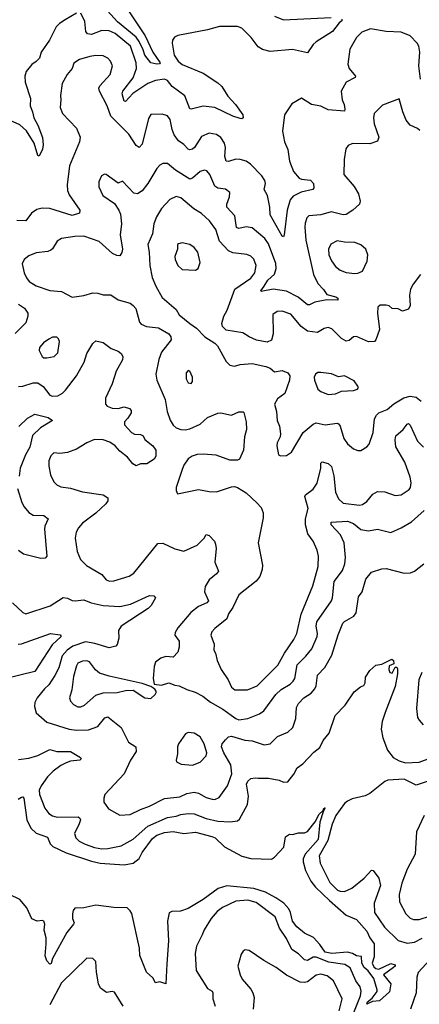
# Model space of a CAD drawing. Extents: x 1954683 to 2060285, y 904798 to 1016299.
# Tile 445 of 472: x 2040704 to 2043387, y 984408 to 991013. Entities that reach past the tile are written whole.
import ezdxf

# ---------------------------------------------------------------- set-up
doc = ezdxf.new("R2010")
doc.units = 0

msp = doc.modelspace()

# ---------------------------------------------------------------- linework, layer by layer
at = {"layer": '0CON10XD'}
for points in [[(2041085, 991057.1), (2041008.2, 991011.8), (2040971.3, 990988.7), (2040947.5, 990965), (2040903.3, 990876.7), (2040848.6, 990795), (2040835.8, 990755), (2040815, 990732.5), (2040785, 990713.8), (2040747.5, 990665), (2040737.1, 990635), (2040740, 990595), (2040775.6, 990484.4), (2040773.3, 990435), (2040790, 990395), (2040798.2, 990355), (2040825.2, 990305.2), (2040857.4, 990222.6), (2040861.1, 990175), (2040856.7, 990145), (2040835, 990097.5), (2040825, 990102.5), (2040801.8, 990185), (2040748.9, 990268.9), (2040705, 990308.6), (2040615, 990348)], [(2042866, 991016), (2042865.8, 991005), (2042848, 990992), (2042803.8, 990935), (2042694.2, 990865), (2042673.8, 990846.2), (2042635, 990791.2), (2042535, 990813.6), (2042385, 990800), (2042335, 990814.5), (2042305, 990831.5), (2042258.9, 990895), (2042195.7, 990955.7), (2042165, 990968.1), (2042045, 990968.7), (2041965, 990944.3), (2041765, 990908.1), (2041743.6, 990896.4), (2041728.9, 990875), (2041726.7, 990855), (2041741.8, 990775), (2041767.3, 990735), (2041795, 990713.1), (2041935.4, 990655.4), (2042035, 990590), (2042060, 990565), (2042100.2, 990500.2), (2042152, 990445), (2042200.8, 990375), (2042203.3, 990355), (2042195, 990348.8), (2042185, 990350.8), (2042135, 990365.7), (2042015, 990424), (2041935, 990433.1), (2041855, 990412.9), (2041845, 990416), (2041812.1, 990502.1), (2041727.1, 990565), (2041695.6, 990605.6), (2041675, 990614.1), (2041615, 990606.5), (2041565, 990586.2), (2041462.5, 990517.5), (2041415, 990465.7), (2041405, 990466), (2041391.3, 990515), (2041395.8, 990534.2), (2041465, 990623.1), (2041489, 990685), (2041486.4, 990725), (2041447.6, 990835), (2041345, 990920), (2041305, 990938.9), (2041255, 990940.8), (2041185.7, 990914.3), (2041158, 990918), (2041147.6, 990935), (2041141.3, 991001.3), (2041115, 991057.1)], [(2041433.3, 991073.3), (2041547, 990905), (2041598.2, 990795), (2041647.8, 990725), (2041642.4, 990717.6), (2041625, 990714.1), (2041585, 990723.3), (2041545, 990774.7), (2041531.7, 990811.7), (2041506.3, 990866.3), (2041485.5, 990895.5), (2041359.3, 990999.3), (2041293.2, 991073.2)], [(2042415, 991038.1), (2042475, 991012.3), (2042795, 991027.1)], [(2043394.4, 990615), (2043382.7, 990705), (2043390, 990795), (2043384, 990835), (2043373.2, 990855), (2043324.8, 990904.8), (2043265, 990930.7), (2043164.3, 990934.3), (2043058.6, 990951.4), (2043001.2, 990928.8), (2042965.3, 990894.7), (2042919.5, 990815), (2042907.5, 990715), (2042916.7, 990685), (2042957.5, 990635), (2042956, 990625), (2042895.6, 990595), (2042862.9, 990535), (2042867.8, 990475), (2042881.8, 990445), (2042887.8, 990412.2), (2042885, 990398.8), (2042775, 990409.2), (2042725, 990432.5), (2042663.3, 990445), (2042595, 990486.2), (2042530.5, 990449.5), (2042481.9, 990375), (2042468.1, 990265), (2042481.4, 990195), (2042503.7, 990143.7), (2042515.4, 990065), (2042542, 989995), (2042580.7, 989950.7), (2042595, 989943.8), (2042656.2, 989936.2), (2042675.7, 989915), (2042679.2, 989885), (2042671.2, 989875), (2042593.4, 989856.6), (2042539.7, 989830.3), (2042519.2, 989805), (2042500.5, 989735), (2042480.3, 989569.7), (2042475, 989556.7), (2042465, 989561.2), (2042384.6, 989704.6), (2042383.8, 989755), (2042368.6, 989835), (2042345.7, 989875), (2042353.5, 989915), (2042350, 989935), (2042330, 989965), (2042253.1, 990045), (2042225, 990064.5), (2042185, 990076.2), (2042155, 990076.7), (2042105, 990062.3), (2042090, 990065), (2042082, 990095), (2042085.4, 990155), (2042079.5, 990185), (2042055, 990222.9), (2042025, 990243.3), (2041975, 990251.1), (2041925, 990230), (2041877.8, 990155), (2041865, 990144.5), (2041845, 990139.5), (2041834, 990144), (2041806.6, 990176.6), (2041769.8, 990199.8), (2041741.4, 990241.4), (2041726.6, 990276.6)], [(2041726.6, 990276.6), (2041713.8, 990343.8), (2041695, 990369.2), (2041660.3, 990380.3), (2041585, 990376.7), (2041568.6, 990351.4), (2041525, 990177.5), (2041505, 990155.8), (2041485, 990168.6), (2041436.7, 990245), (2041315.3, 990365.3), (2041291.8, 990435), (2041238.5, 990535), (2041235.4, 990555), (2041241.2, 990568.8), (2041310.8, 990645), (2041325.8, 990704.2), (2041314, 990735), (2041295, 990755.7), (2041265, 990771.1), (2041215, 990773.3), (2041175, 990766.7), (2041105, 990745.8), (2041068.3, 990721.7), (2041056.9, 990685), (2041022.5, 990645), (2040988.6, 990585), (2040977.5, 990505), (2040980.8, 990475), (2040974.5, 990424.5), (2040991.5, 990385), (2041084.2, 990285), (2041109.5, 990225), (2041106, 990195), (2041037.4, 990032.6), (2041021.8, 989905), (2041025, 989867.5), (2041035, 989838.8), (2041106.9, 989735), (2041106.2, 989715), (2041055, 989699.6), (2040905, 989747.3), (2040855, 989749.5), (2040818.9, 989741.1), (2040783.4, 989716.6), (2040745, 989664.2), (2040685, 989666.9)], [(2043390.1, 990270.1), (2043375, 990283.3), (2043325, 990306.9), (2043299.1, 990339.1), (2043276.4, 990395), (2043252.5, 990482.5), (2043140.7, 990439.3), (2043084.3, 990385), (2043079.1, 990355), (2043084.6, 990314.6), (2043115.5, 990225), (2043105, 990198.1), (2043055, 990181.1), (2042937.3, 990182.7), (2042910, 990170), (2042893.2, 990146.8), (2042881.5, 990075), (2042880.6, 989975), (2042948.5, 989895), (2042977.8, 989845), (2042990, 989795), (2042984.6, 989775.4), (2042939.4, 989735), (2042895, 989706.5), (2042875, 989704.5), (2042795, 989724.4), (2042725, 989703.5), (2042645, 989698.6), (2042631.1, 989685), (2042620.5, 989649.5), (2042617.4, 989622.6), (2042624.6, 989535), (2042677.5, 989305), (2042705, 989244.4), (2042743.7, 989203.7), (2042765, 989170), (2042826.2, 989155), (2042840, 989145), (2042839.2, 989130.8), (2042765, 989133.1), (2042685, 989118.2), (2042649.1, 989100.9), (2042635, 989100.5), (2042573, 989153), (2042495, 989192.2), (2042405, 989206.5), (2042325, 989190), (2042322, 989195), (2042344.6, 989225), (2042369.7, 989265), (2042414.3, 989305.7), (2042426.4, 989343.6), (2042423, 989377), (2042375, 989510.5), (2042349.7, 989545), (2042265, 989618), (2042225, 989623.3), (2042175, 989613.1), (2042160.5, 989620.5), (2042147.2, 989697.2), (2042094.6, 989755), (2042095.4, 989775), (2042112.5, 989825), (2042113.8, 989855), (2042085, 989877.5), (2042035, 989883.1), (2042015, 989895.7), (2041979.5, 989975), (2041959.8, 989999.8), (2041945, 990003.5), (2041915, 989994.6), (2041865, 989950.9), (2041845, 989943.8), (2041750.6, 990005), (2041695, 990049.2), (2041665, 990048.6), (2041645, 990038.6), (2041625, 990014.2), (2041563.8, 989915), (2041525.5, 989865), (2041495, 989846.2), (2041470.5, 989850.5), (2041395, 989930.8), (2041365, 989916), (2041285, 989975.7), (2041272.9, 989977.1), (2041253.8, 989965), (2041234.4, 989925), (2041235, 989892.5), (2041262, 989835), (2041339.7, 989779.7), (2041370, 989735), (2041379.5, 989709.5), (2041386.7, 989645), (2041378.7, 989571.3), (2041393.3, 989475), (2041388.6, 989451.4), (2041375, 989430), (2041355, 989431.4), (2041327.5, 989445), (2041237.5, 989525), (2041135, 989560.9), (2041075, 989559.1), (2040985, 989545.6), (2040955, 989528), (2040925, 989476.2), (2040913.2, 989466.8), (2040892.1, 989457.9), (2040815, 989448.6), (2040765, 989429.2), (2040734.5, 989405.5), (2040720.8, 989375), (2040734.1, 989315.9), (2040748.8, 989281.2), (2040767.4, 989257.4), (2040815, 989229.1), (2040905, 989196.9), (2040985, 989189.5), (2041055, 989151.4), (2041135, 989163.1), (2041195, 989180.9), (2041228.7, 989178.7), (2041265, 989167.5), (2041316.6, 989166.6), (2041365, 989134.2), (2041445, 989111.1), (2041466.6, 989096.6), (2041482.5, 989075), (2041507.8, 988985), (2041519.8, 988969.8), (2041555, 988955.4), (2041635, 988947.2), (2041705.8, 988905.8), (2041718.9, 988885), (2041721.4, 988865), (2041656.4, 988783.6), (2041637.9, 988735), (2041616.9, 988635), (2041624.4, 988595), (2041681.2, 988465), (2041693.8, 988385), (2041715, 988327.5), (2041735, 988294.4), (2041755.2, 988275.2), (2041785, 988264.1), (2041815, 988263.1), (2041845, 988269.1), (2041915, 988300), (2041965, 988344.4), (2042035, 988374.2), (2042055, 988376), (2042125, 988360), (2042175, 988383.8), (2042203.6, 988383.6), (2042208.3, 988378.3), (2042224.2, 988315), (2042225.6, 988265), (2042213.6, 988215), (2042205.7, 988125), (2042178.8, 988065), (2042165, 988057.5), (2042115, 988059.5), (2042022.4, 988092.4), (2041935, 988099.5), (2041895, 988096.2), (2041861.1, 988085), (2041835, 988067.1), (2041805.3, 988025), (2041793.8, 987995), (2041754.4, 987875), (2041754, 987854), (2041762.5, 987832.5), (2041905, 987861.9), (2041975, 987848.1), (2042025, 987845.6), (2042125, 987880.8), (2042145, 987882), (2042165, 987874.2), (2042225, 987840), (2042295, 987773.1), (2042325, 987742), (2042339.1, 987705), (2042337.8, 987672.2), (2042304.4, 987505), (2042334.4, 987355), (2042331.1, 987325), (2042315, 987278.8), (2042292.4, 987247.6), (2042174.6, 987155.4), (2042135, 987070.8), (2042105, 987027.5), (2042095, 986993.1), (2042015, 986929.2), (2041993.8, 986906.2), (2041986.7, 986885), (2042010, 986825), (2042007.5, 986785), (2042018, 986765), (2042029.2, 986715), (2042057.1, 986655), (2042104.4, 986585), (2042125.6, 986535.6), (2042147.9, 986517.9), (2042233, 986517), (2042298.1, 986545), (2042436.7, 986683.2), (2042480.6, 986765), (2042545.2, 986854.8), (2042564.3, 986895.7), (2042594.6, 987025), (2042672.7, 987215), (2042706.9, 987345), (2042709.2, 987415), (2042700.8, 987455), (2042674.6, 987514.6), (2042639.4, 987565), (2042622.5, 987625), (2042623.1, 987665), (2042640.7, 987735), (2042617.9, 987815), (2042623.4, 987826.6), (2042675, 987864.4), (2042700.7, 987905), (2042725.4, 988005), (2042725, 988037.5), (2042735, 988047.5), (2042775, 988035.6), (2042796.4, 988015), (2042812.4, 987952.4), (2042823.4, 987843.4), (2042845, 987798.6), (2042875, 987769.5), (2042985, 987757.3), (2043005, 987760.5), (2043035, 987781.9), (2043075, 987830.8), (2043105, 987848.1), (2043155, 987846.9), (2043225, 987822.2), (2043265, 987825.6), (2043319.3, 987860.7), (2043328.6, 987875), (2043333, 987907), (2043325.5, 987945), (2043289.2, 988045), (2043228.6, 988148.6), (2043223.8, 988195), (2043229.1, 988220.9), (2043278.1, 988265), (2043305, 988300.8), (2043315, 988304), (2043325, 988293.3), (2043375.4, 988185), (2043415.6, 988145)], [(2043394.3, 989305), (2043345, 989240), (2043328.1, 989205), (2043320, 989165), (2043325.4, 989095.4), (2043315, 989072.2), (2043275, 989058.7), (2043245, 989073.3), (2043205.6, 989075.6), (2043185, 989093.8), (2043165, 989098.8), (2043125, 989097.5), (2043107.5, 989085), (2043105.8, 989045), (2043119.1, 988935), (2043095, 988866.7), (2043085, 988854), (2043045, 988852.5), (2042965, 988888.9), (2042945, 988885.6), (2042915, 988860.8), (2042895, 988855.8), (2042865, 988874.2), (2042799.1, 988939.1), (2042775, 988948.1), (2042748.3, 988941.7), (2042702.5, 988915), (2042635, 988923.1), (2042594.5, 988954.5), (2042525, 989039.1), (2042465, 989058.9), (2042433.3, 989055), (2042402.9, 989035), (2042405.4, 988905), (2042395, 988864.2), (2042365, 988849.5), (2042294.6, 988864.6), (2042245, 988885.6), (2042202.4, 988912.4), (2042090.9, 988930.9), (2042066.2, 988955), (2042061.4, 988975), (2042073.5, 989025), (2042096.7, 989065), (2042147.1, 989205), (2042255, 989278.5), (2042281.5, 989315), (2042290.6, 989365), (2042275, 989408), (2042255, 989428), (2042228.3, 989438.3), (2042135, 989448.4), (2042105, 989463.1), (2042045, 989528.1), (2042020, 989605), (2041977.5, 989665), (2041925, 989714.4), (2041874, 989745), (2041785, 989818.9), (2041753.7, 989826.3), (2041712.1, 989807.9), (2041655, 989747.5), (2041621.7, 989691.7), (2041604.5, 989645), (2041595, 989576.7), (2041563.3, 989505), (2041572.5, 989455), (2041577.1, 989365), (2041593.1, 989283.1), (2041616.7, 989225), (2041659.8, 989149.8), (2041755, 989069.2), (2041775, 989034.3), (2041845, 988974.3), (2041890, 988945), (2041947.1, 988885), (2042015, 988844), (2042032, 988825), (2042090.3, 988720.3), (2042115, 988696), (2042145, 988689.2), (2042185, 988701.4), (2042263.8, 988706.2), (2042357, 988687), (2042385, 988675.3), (2042415, 988651.5), (2042465, 988659.3), (2042504.4, 988645), (2042518.1, 988625), (2042514.4, 988595), (2042484.6, 988505.4), (2042435, 988470.8), (2042414.5, 988435), (2042428.1, 988385), (2042432.9, 988325), (2042447, 988287), (2042455.8, 988235), (2042452.9, 988215), (2042431.4, 988175), (2042430, 988155), (2042442.5, 988095), (2042455, 988087.5), (2042495, 988090), (2042528.3, 988111.7), (2042606.9, 988243.1), (2042675, 988300), (2042695, 988308.5), (2042755, 988294.5), (2042835, 988306.5), (2042845, 988302.2), (2042856.1, 988286.1), (2042879.5, 988205), (2042905, 988167.5), (2042945.7, 988135.7), (2042975, 988124), (2042995, 988124.2), (2043035, 988148), (2043050, 988165), (2043076.2, 988245), (2043086.8, 988335), (2043098.6, 988361.4), (2043115, 988376.2), (2043170.8, 988399.2), (2043216.7, 988436.7), (2043282.8, 988477.2), (2043325, 988488.1), (2043365, 988481.4), (2043400, 988455)], [(2041885, 989333.8), (2041902.5, 989345), (2041915.9, 989384.1), (2041900, 989455), (2041875, 989486.2), (2041845, 989506.2), (2041795, 989515.7), (2041769.5, 989510.5), (2041764, 989505), (2041764, 989475), (2041745.8, 989424.2), (2041746.7, 989405), (2041764.6, 989365), (2041795, 989336.7), (2041885, 989333.8)], [(2042955, 989310.8), (2042975, 989313.8), (2043005, 989327.5), (2043035.7, 989394.3), (2043041.2, 989435), (2043026.7, 989475), (2042994.1, 989504.1), (2042955, 989518), (2042885, 989520.6), (2042835, 989530.5), (2042792, 989508), (2042778.1, 989475), (2042780, 989435), (2042796.7, 989395), (2042825, 989357.5), (2042855, 989333.3), (2042895, 989318.1), (2042955, 989310.8)], [(2040695, 989104.4), (2040735, 989078), (2040757.5, 989045), (2040758.6, 989025), (2040745, 988978.8), (2040672.2, 988907.8)], [(2040695, 988553.8), (2040725, 988554), (2040795, 988577.3), (2040825, 988576.4), (2040862, 988552), (2040905, 988494.3), (2040925, 988486.9), (2040959.3, 988490.7), (2040992.2, 988507.8), (2041011.5, 988528.5), (2041085, 988624.3), (2041135.6, 988715.6), (2041155, 988774), (2041195, 988841.2), (2041215, 988860), (2041265, 988848), (2041318.8, 988808.8), (2041365, 988790.8), (2041385, 988773.8), (2041395.7, 988755), (2041395, 988732.5), (2041350.6, 988655), (2041325, 988570), (2041280, 988475), (2041280, 988435), (2041290.3, 988420.3), (2041325, 988407.3), (2041365, 988404.4), (2041405, 988415.7), (2041440, 988405), (2041451.7, 988391.7), (2041451.2, 988375), (2041430.3, 988339.7), (2041406.7, 988315), (2041406.7, 988295), (2041453.6, 988243.6), (2041475, 988233.1), (2041515, 988231.2), (2041531.7, 988221.7), (2041545, 988197.5), (2041598, 988155), (2041616.7, 988125), (2041618.8, 988085), (2041606.2, 988065), (2041556.4, 988033.6), (2041515, 988034.2), (2041485, 988020), (2041464.2, 988035), (2041428.1, 988078.1), (2041375, 988119.2), (2041344.2, 988154.2), (2041309, 988179), (2041265, 988194.7), (2041205, 988196.6), (2041155, 988174.7), (2041085, 988132.5), (2041025, 988109.5), (2040974.3, 988104.3), (2040932.3, 988107.7), (2040911.7, 988088.3), (2040898.8, 988055), (2040898.3, 988018.3), (2040909.5, 987959.5), (2040933, 987913), (2040952.7, 987892.7), (2040980.3, 987880.3), (2041045, 987870.5), (2041125, 987846.2), (2041265, 987826.4), (2041295.8, 987805), (2041295.6, 987785), (2041281.4, 987765), (2041215.9, 987704.1), (2041126, 987635), (2041099.2, 987605), (2041082.9, 987575), (2041075.6, 987535), (2041088.5, 987445), (2041112.3, 987392.3), (2041152.9, 987352.9), (2041255, 987290.6), (2041285, 987256), (2041307, 987247), (2041335, 987249.4), (2041439.3, 987280.7), (2041469.4, 987300.6), (2041630.4, 987499.6), (2041665, 987500.9), (2041744.5, 987464.5), (2041805, 987449.2), (2041895, 987487.5), (2041941.2, 987535), (2041955, 987560), (2041975, 987552.5), (2042012, 987515), (2042019.4, 987495), (2042023.3, 987465), (2042013.8, 987375), (2042038.8, 987315), (2042026.2, 987295), (2041975, 987256.2), (2041949.1, 987210.9), (2041945.4, 987175), (2041971.4, 987115), (2041959.5, 987100.5), (2041905, 987076.7), (2041853.4, 987036.6), (2041765, 986934.6), (2041748, 986902), (2041746.2, 986885), (2041774.5, 986845), (2041774.5, 986805), (2041765, 986770), (2041735, 986737.5), (2041685, 986742.5), (2041650.3, 986729.7), (2041616.4, 986703.6), (2041606.4, 986673.6), (2041600, 986595), (2041607, 986557), (2041655, 986548.8), (2041705, 986564), (2041745, 986549.2), (2041775, 986545.6), (2041825, 986519.5), (2041882.6, 986502.6), (2041934.3, 986475), (2041985.7, 986435), (2042068.1, 986388.1), (2042155, 986324.6), (2042175, 986317.1), (2042235, 986325.4), (2042312.7, 986357.3), (2042341.9, 986378.1), (2042423.4, 986486.6), (2042459.6, 986520.4), (2042519.1, 986555), (2042540.8, 986575), (2042550, 986595), (2042566.9, 986685), (2042625, 986743.6), (2042665, 986793.1), (2042701.8, 986875), (2042703.9, 986895), (2042694.7, 986945), (2042699.7, 986975), (2042796.8, 987115), (2042804.1, 987135.9), (2042815.2, 987244.8), (2042870.5, 987319.5), (2042886.9, 987363.1), (2042890.3, 987405), (2042882.8, 987505), (2042858.7, 987558.7), (2042795, 987624.2), (2042795, 987643.3), (2042905, 987648.6), (2042945, 987632.8), (2042995, 987594.6), (2043045, 987584.4), (2043105, 987596.7), (2043195, 987573.3), (2043265, 987604.5), (2043335, 987645.6), (2043418.6, 987721.4)], [(2040885, 988744.4), (2040935, 988754.2), (2040960.3, 988779.7), (2040971.4, 988855), (2040965, 988873.3), (2040953.9, 988883.9), (2040925, 988884), (2040899.1, 988870.9), (2040863.3, 988845), (2040836.2, 988815), (2040833.8, 988795), (2040854.3, 988755), (2040865, 988745.7), (2040885, 988744.4)], [(2041855, 988574), (2041864.2, 988585.8), (2041864.2, 988615), (2041845, 988656.7), (2041835, 988661.2), (2041821.4, 988645), (2041820.8, 988605), (2041835, 988576.7), (2041855, 988574)], [(2042775, 988500), (2042825, 988502.9), (2042865, 988522), (2042945, 988526.2), (2042972.5, 988535), (2042977.5, 988545), (2042973.3, 988555), (2042949.7, 988589.7), (2042885, 988624.2), (2042845, 988616.9), (2042797.2, 988637.2), (2042725, 988647.4), (2042705, 988645.8), (2042688.9, 988635), (2042681.5, 988615), (2042683.5, 988595), (2042705, 988534.3), (2042725, 988519.4), (2042775, 988500)], [(2040696.9, 988285), (2040755, 988339.3), (2040805, 988367.3), (2040895, 988345.2), (2040923.8, 988325), (2040844.1, 988275.9), (2040790.5, 988225), (2040770.8, 988145), (2040741.9, 988095), (2040707.2, 988005), (2040699.1, 987950.9)], [(2040688.4, 987868.4), (2040717.9, 987775), (2040733.9, 987745), (2040765, 987708.5), (2040795, 987690.4), (2040866.7, 987686.7), (2040894, 987665), (2040871.9, 987615), (2040869.5, 987595), (2040885.8, 987415), (2040875, 987401.2), (2040845, 987399.2), (2040728.6, 987428.6), (2040695, 987452.7)], [(2040655, 987100.5), (2040725, 987035.6), (2040745, 987027.1), (2040907.9, 987082.1), (2040995, 987136.5), (2041023.6, 987133.6), (2041055, 987117.1), (2041075.6, 987114.4), (2041135, 987121.9), (2041182.5, 987102.5), (2041265, 987084.6), (2041375, 987077.8), (2041448.5, 987091.5), (2041575, 987150), (2041605, 987148.8), (2041616.2, 987135), (2041586, 987084), (2041566.2, 987063.8), (2041385.4, 986945), (2041368, 986915), (2041369.6, 986865), (2041358.8, 986821.2), (2041349.4, 986810.6), (2041305, 986800), (2041208.6, 986828.6), (2041145, 986838.8), (2041059.5, 986810.5), (2041022.1, 986785), (2040989.7, 986745), (2040965.8, 986665), (2040939.6, 986615), (2040898.8, 986551.2), (2040870.4, 986525), (2040820.6, 986465), (2040806.4, 986433.6), (2040802.2, 986405), (2040813.9, 986363.9), (2040885, 986301.5), (2041035, 986253.1), (2041085, 986247.7), (2041165, 986249.5), (2041228, 986272), (2041275, 986330), (2041295, 986337.5), (2041385, 986266.2), (2041435, 986165.8), (2041484.2, 986135), (2041485.6, 986105), (2041446.7, 986045), (2041405.6, 985955), (2041275.6, 985815), (2041267.8, 985792.2), (2041269.4, 985765), (2041300.6, 985720.6), (2041376.8, 985676.8), (2041445, 985682.3), (2041515.7, 985714.3), (2041575, 985737.5), (2041675, 985788.8), (2041779.6, 985800.4), (2041825, 985821.9), (2041875, 985831.5), (2041905.3, 985825.3), (2041955, 985796.7), (2041995, 985783.5), (2042015, 985783.1), (2042043.9, 985796.1), (2042099.6, 985875), (2042128.6, 985955), (2042120.5, 986015), (2042075, 986094.5), (2042059.5, 986135), (2042062.6, 986155), (2042085, 986183.3), (2042105, 986202), (2042125, 986208.1), (2042215, 986179.6), (2042265, 986175.5), (2042345, 986149.5), (2042385, 986156.7), (2042434.7, 986205.3), (2042504.3, 986235), (2042537.5, 986265), (2042557.3, 986325), (2042561.7, 986398.3), (2042575, 986425.8), (2042612.5, 986465), (2042660, 986495), (2042685.3, 986524.7), (2042694.6, 986545.4), (2042703.8, 986616.2), (2042752.7, 986667.3), (2042799.5, 986750.5), (2042842.6, 986887.4), (2042874.4, 986965), (2042885, 986977.1), (2042947.4, 987012.6), (2042962.9, 987035), (2042977.9, 987142.1), (2043003.8, 987175), (2043028.7, 987261.3), (2043065, 987306.2), (2043135, 987330), (2043165, 987332.5), (2043285, 987300), (2043328.3, 987301.7), (2043355, 987314), (2043416.4, 987363.6)], [(2040693.7, 986823.7), (2040715, 986826.2), (2040910, 986895), (2040975, 986886.7), (2040982.5, 986875), (2040921.1, 986818.9), (2040805, 986640), (2040605, 986592.5)], [(2041115, 986403.3), (2041138, 986415), (2041215, 986481.1), (2041265, 986498.5), (2041359.1, 986500.9), (2041415, 986514.2), (2041465, 986516.7), (2041544.1, 986464.1), (2041585, 986460), (2041613.9, 986486.1), (2041623.3, 986505), (2041611.7, 986521.7), (2041585, 986540), (2041525, 986561.2), (2041305, 986608.5), (2041239.8, 986629.8), (2041212.2, 986652.2), (2041172.5, 986705), (2041155, 986713.5), (2041125, 986710), (2041095, 986697.8), (2041085, 986678.8), (2041065, 986606.7), (2041053.1, 986516.9), (2041038.1, 986465), (2041045, 986441.2), (2041065, 986420), (2041095, 986403.3), (2041115, 986403.3)], [(2042305, 985924.4), (2042375, 985924.4), (2042445, 985912.5), (2042475, 985898), (2042505, 985900), (2042545, 985951.2), (2042566.4, 985993.6), (2042605, 986022), (2042679.4, 986100.6), (2042718.5, 986131.5), (2042741.1, 986178.9), (2042781.9, 986228.1), (2042821.9, 986345), (2042889.2, 986415), (2042948.8, 986505), (2042991.7, 986538.3), (2043015, 986547.5), (2043022.5, 986565), (2043025, 986602.5), (2043055, 986646.7), (2043095, 986683.3), (2043135, 986691.2), (2043203, 986723), (2043212.5, 986715), (2043216.7, 986693.3), (2043185, 986680), (2043182.5, 986655), (2043190, 986635), (2043205, 986630), (2043225, 986670), (2043235, 986670), (2043239.3, 986659.3), (2043240, 986625), (2043225, 986540), (2043158.5, 986365), (2043136.9, 986305), (2043130.6, 986255), (2043142, 986195), (2043173.8, 986113.8), (2043212, 986065), (2043251, 986041), (2043295, 986028.8), (2043385, 986033.6), (2043465, 986062.1)], [(2043404.3, 986635), (2043384.5, 986585.5), (2043367.3, 986392.7), (2043375, 986333.3), (2043385, 986313.8), (2043413.6, 986283.6)], [(2041865, 986012.5), (2041915, 986031.9), (2041955, 986076.2), (2041961.1, 986095), (2041942.9, 986155), (2041915, 986201.8), (2041875, 986227.8), (2041835, 986230.8), (2041817.3, 986222.7), (2041770, 986155), (2041762.9, 986135), (2041762.5, 986087.5), (2041753.3, 986045), (2041757.5, 986035), (2041788.8, 986018.8), (2041865, 986012.5)], [(2040695, 986050), (2040765, 986060.5), (2040825, 986077.7), (2040905, 986117.1), (2040953.7, 986103.7), (2041045, 986103.8), (2041112.5, 986065), (2041116, 986055), (2041106.7, 986045), (2041045, 986039.7), (2041015, 986029.3), (2040978.9, 986011.1), (2040928.1, 985971.9), (2040889.7, 985935), (2040846.8, 985875), (2040834.7, 985844.7), (2040837.5, 985815), (2040872.1, 985725), (2040899.4, 985689.4), (2040925, 985672.3), (2040955, 985663.9), (2041095.5, 985665.5), (2041107.5, 985657.5), (2041111.4, 985645), (2041101.9, 985618.1), (2041071.8, 985555), (2041080, 985525), (2041103.5, 985503.5), (2041143.6, 985483.6), (2041205, 985459.8), (2041255, 985450.5), (2041295, 985452.5), (2041385, 985470.4), (2041465, 985517.1), (2041565, 985604.1), (2041695, 985660.4), (2041755, 985670.8), (2041785, 985682.7), (2041835, 985689.3), (2041875, 985686.1), (2041955, 985655.3), (2042035, 985638), (2042116.5, 985633.5), (2042165, 985640), (2042180.5, 985649.5), (2042232.3, 985747.7), (2042239.2, 985805), (2042227.5, 985885), (2042234.6, 985905), (2042255, 985924.2), (2042285, 985928.6), (2042305, 985924.4)], [(2043446, 985905), (2043365, 985877.8), (2043285, 985919.7), (2043175, 985912.8), (2043155, 985903.3), (2043055, 985821.9), (2043023.1, 985806.9), (2042935, 985787.4), (2042905, 985771), (2042884.8, 985755), (2042826, 985674), (2042802.2, 985617.8), (2042772.1, 985507.9), (2042713.6, 985405), (2042721.5, 985355), (2042786.9, 985225), (2042836.9, 985175), (2042855, 985166.8), (2042885, 985164.7), (2042933.2, 985186.8), (2043015.8, 985255), (2043065, 985307.5), (2043076.4, 985306.4), (2043115.7, 985255), (2043125.4, 985205), (2043084, 985086), (2043086.9, 985025), (2043152.1, 984925), (2043245, 984837.1), (2043305, 984819.3), (2043355, 984825.9), (2043405, 984852.9)], [(2040693.3, 985785), (2040715, 985798.6), (2040725, 985800), (2040730.9, 985790.9), (2040751.5, 985645), (2040779.5, 985589.5), (2040815, 985556.5), (2040889.6, 985529.6), (2040908.7, 985485), (2040926.9, 985466.9), (2041015, 985423.6), (2041185, 985369.3), (2041245, 985356.1), (2041405.6, 985344.4), (2041464.8, 985355.2), (2041505, 985387.5), (2041525, 985427.3), (2041595, 985521.6), (2041625, 985542.5), (2041675, 985561.7), (2041735, 985566.8), (2041805, 985554.1), (2041885, 985563.4), (2041994.2, 985535), (2042016.2, 985525), (2042079.6, 985465), (2042195, 985401.5), (2042255, 985386.7), (2042395, 985381.5), (2042415, 985394.4), (2042477, 985463), (2042488.8, 985531.2), (2042515, 985548.8), (2042535, 985546.7), (2042575, 985558.8), (2042615, 985559.2), (2042635, 985567.5), (2042688.6, 985631.4), (2042715, 985682.9), (2042741.7, 985708.3), (2042745, 985723.3), (2042750, 985720), (2042755, 985726.7), (2042740.3, 985699.7), (2042718.9, 985631.1), (2042707.2, 985515), (2042620.3, 985415), (2042606.7, 985385), (2042606.1, 985365), (2042622.9, 985305), (2042658.8, 985235), (2042690.3, 985195), (2042784.3, 985104.3), (2042895, 985007.1), (2042965, 984978), (2043035, 984899.2), (2043053.8, 984855), (2043083.8, 984815), (2043083.9, 984726.1), (2043070, 984685), (2043080.4, 984660.4), (2043095, 984649.2), (2043115.6, 984644.4), (2043195, 984681.1), (2043223.9, 984673.9), (2043224, 984665), (2043212.9, 984655), (2043146.2, 984605), (2043195.8, 984545.8), (2043186.9, 984493.1), (2043118.9, 984431.1), (2043073, 984427), (2043035, 984410), (2043038.6, 984425), (2043069.6, 984450.4), (2043104, 984495), (2043104, 984505), (2043082.2, 984582.2), (2043043.1, 984633.1), (2043016.7, 984655), (2043001.4, 984685), (2042998.3, 984728.3), (2042965, 984733.1), (2042938.9, 984748.9), (2042905, 984758.5), (2042800.1, 984749.9), (2042755, 984758.6), (2042719.5, 984809.5), (2042675.5, 984855.5), (2042615, 984886.4), (2042565, 984927.7), (2042535, 984965.7), (2042522.2, 985025), (2042509.8, 985049.8), (2042477.1, 985087.1), (2042423.5, 985123.5), (2042355, 985160.8), (2042275.1, 985185.1), (2042095, 985202), (2042035.5, 985185), (2041935, 985112.5), (2041835, 985050.8), (2041782.6, 985032.6), (2041725, 985030.6), (2041707.8, 985022.2), (2041695.6, 984965), (2041703.9, 984835), (2041691.2, 984678.8), (2041685, 984546.7), (2041645, 984560), (2041615, 984552.5), (2041597.5, 984585), (2041555, 984623.8), (2041509.4, 984735), (2041507.8, 984785), (2041457, 985017), (2041446.4, 985036.4), (2041425, 985055.7), (2041335, 985058.2), (2041215, 985073.1), (2041135, 985056.5), (2041075, 985054.3), (2041062.3, 985037.7), (2041057.8, 985015), (2041058.1, 984985), (2041069.2, 984955), (2041065.8, 984945), (2041019.5, 984890.5), (2040924.4, 984715), (2040915, 984682.5), (2040905, 984676.7), (2040885, 984700), (2040874.4, 984734.4), (2040882.4, 984815), (2040881.7, 984855), (2040868.2, 984905), (2040871.5, 984945), (2040865, 984966), (2040855, 984970), (2040820, 984965), (2040785, 984981.2), (2040751.1, 985055), (2040705, 985110.7), (2040485, 985216.8)], [(2043419.4, 985675), (2043368.1, 985565), (2043358.5, 985415), (2043304.8, 985315.2), (2043269, 985221), (2043250.9, 985145), (2043254.5, 985095), (2043297.1, 985015), (2043326.4, 984986.4), (2043347.4, 984977.4), (2043385, 984977.3), (2043455, 984998.8)], [(2042943.3, 984343.3), (2042991.1, 984465), (2042996, 984496), (2042989.7, 984525), (2042960.3, 984565), (2042922.2, 984652.2), (2042885.8, 984675), (2042780.2, 984690.2), (2042695, 984724.3), (2042674.7, 984725.3), (2042635, 984702.9), (2042615, 984707.3), (2042575, 984746.8), (2042530.4, 984775), (2042495, 984849.2), (2042448.9, 984918.9), (2042419.4, 984995), (2042292.4, 985092.4), (2042235, 985106.4), (2042155, 985099.6), (2042065, 985057.9), (2042028.8, 985031.2), (2041988.2, 984985), (2041941.7, 984908.3), (2041928.1, 984875), (2041890.8, 984799.2), (2041881.1, 984748.9), (2041888.9, 984635), (2041965, 984513.3), (2041995, 984496), (2042001.2, 984485), (2042000, 984445), (2042016.7, 984396.7)], [(2042848.4, 984365), (2042868.1, 984445), (2042810, 984565), (2042768.8, 984598.8), (2042725, 984610.7), (2042695, 984603.9), (2042635, 984559.6), (2042614.6, 984554.6), (2042587.9, 984557.9), (2042495, 984603.8), (2042425.7, 984655.7), (2042342.6, 984702.6), (2042245, 984770), (2042217.3, 984772.7), (2042204, 984765), (2042190.8, 984745), (2042168.1, 984665), (2042183.1, 984605), (2042197.2, 984577.2), (2042255, 984510.8), (2042270, 984485), (2042277.1, 984455), (2042270.5, 984375)], [(2041399.2, 984395), (2041340.5, 984490.5), (2041325, 984493.8), (2041287.5, 984487.5), (2041247.3, 984517.3), (2041232.2, 984545), (2041219.4, 984625), (2041215.8, 984695), (2041195, 984715.8), (2041155, 984716.9), (2040985, 984553.1), (2040905.8, 984404.2)], [(2043484.6, 984735), (2043378.3, 984621.7), (2043370.2, 984589.8), (2043366, 984485), (2043328, 984375)]]:
    msp.add_lwpolyline(points, dxfattribs=at)

doc.saveas('drawing.dxf')
